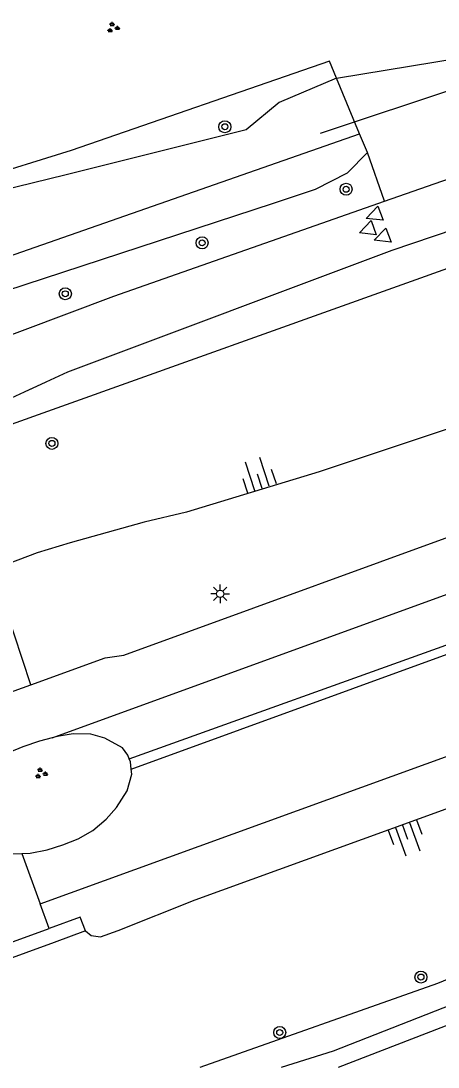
# Model space of a CAD drawing. Extents: x 135999 to 138000, y 396000 to 398501.
# Drawn here: x 136121.2 to 136148.9, y 396000 to 396069.5 of the extents above; entities that cross this region are included whole.
import ezdxf

# ---------------------------------------------------------------- set-up
doc = ezdxf.new("R2010")
doc.units = 0
for name, color, linetype in [('gg-knt-BGT kruinlijn', 7, 'Continuous'), ('gg-knt-bovenkant onderkant talud', 7, 'Continuous'), ('gg-knt-onverhard', 7, 'Continuous'), ('gg-knt-verharding', 7, 'Continuous'), ('gg-knt-verharding niveau 01', 7, 'Continuous'), ('gg-kntw-bovenkant insteek waterloop', 7, 'Continuous'), ('gg-kwrk-duiker nz buis', 7, 'Continuous'), ('gg-kwrk-kunstwerk niveau 01', 7, 'Continuous'), ('gt-grn-groengrens', 7, 'Continuous'), ('gt-symb-boom', 7, 'Continuous'), ('gt-symb-groenvak', 7, 'Continuous'), ('gt-symb-lichtmast', 7, 'Continuous'), ('gt-symb-talud symbool', 7, 'Continuous'), ('gt-symb-waterafsluiter', 7, 'Continuous')]:
    doc.layers.add(name, color=color, linetype=linetype)

# ---------------------------------------------------------------- blocks, each defined once
blk = doc.blocks.new('gt0-GRVAK')
at = {"layer": 'gt-symb-groenvak'}
for p, q in [((-0.11, 0.189), (-0.228, 0.24)), ((-0.182, 0.153), (0.088, 0.153)), ((-0.091, 0.211), (-0.156, 0.322)), ((-0.047, 0.214), (-0.047, 0.393)), ((-0.004, 0.211), (0.061, 0.322)), ((0.015, 0.189), (0.133, 0.24)), ((0.262, -0.052), (0.197, 0.059)), ((0.305, -0.049), (0.305, 0.13)), ((0.349, -0.052), (0.414, 0.059)), ((-0.245, -0.228), (-0.363, -0.177)), ((-0.318, -0.264), (-0.047, -0.264)), ((-0.226, -0.206), (-0.291, -0.095)), ((-0.183, -0.203), (-0.183, -0.024)), ((-0.139, -0.206), (-0.074, -0.095)), ((-0.12, -0.228), (-0.002, -0.177)), ((0.243, -0.074), (0.125, -0.023)), ((0.17, -0.11), (0.441, -0.11)), ((0.368, -0.074), (0.486, -0.023))]:
    blk.add_line(p, q, dxfattribs=at)
blk = doc.blocks.new('gt0-WAFSL')
at = {"layer": 'gt-symb-waterafsluiter'}
for p, q in [((-0.5, -0.333), (0, 0.667)), ((0, 0.667), (0.5, -0.333)), ((0.5, -0.333), (-0.5, -0.333))]:
    blk.add_line(p, q, dxfattribs=at)
blk = doc.blocks.new('gt0-BOOM')
at = {"layer": 'gt-symb-boom'}
for radius in [0.4, 0.2]:
    blk.add_circle((0, 0), radius, dxfattribs=at)
blk = doc.blocks.new('gt0-TALUD_1')
at = {"layer": 'gt-symb-talud symbool'}
for p, q in [((-1, -1), (-1, 0)), ((-0.5, -2), (-0.5, 0)), ((0, -1), (0, 0)), ((0.5, -2), (0.5, 0)), ((1, -1), (1, 0))]:
    blk.add_line(p, q, dxfattribs=at)
blk = doc.blocks.new('gt0-LMAST')
at = {"layer": 'gt-symb-lichtmast'}
for p, q in [((-0.182, 0.173), (-0.447, 0.438)), ((-0.005, 0.246), (-0.005, 0.621)), ((0.172, 0.173), (0.437, 0.438)), ((-0.255, -0.004), (-0.63, -0.004)), ((-0.182, -0.181), (-0.447, -0.446)), ((-0.005, -0.254), (-0.005, -0.629)), ((0.437, -0.446), (0.172, -0.181)), ((0.245, -0.004), (0.62, -0.004))]:
    blk.add_line(p, q, dxfattribs=at)
blk.add_circle((-0.005, -0.004), 0.25, dxfattribs=at)

msp = doc.modelspace()

# ---------------------------------------------------------------- linework, layer by layer
at = {"layer": 'gg-knt-BGT kruinlijn'}
for points in [[(136097.22, 396072.256), (136099.211, 396066.305), (136103.388, 396055.082), (136105.397, 396051.403), (136107.042, 396049.811), (136108.705, 396049.104), (136110.933, 396048.925), (136113.793, 396049.477), (136137.943, 396057.389), (136140.727, 396058.313), (136142.847, 396059.395), (136144.171, 396060.742)], [(136150.67, 396042.779), (136140.973, 396039.544)], [(136140.973, 396039.544), (136132.154, 396036.864), (136129.338, 396036.204), (136124.432, 396034.825), (136122.241, 396034.167), (136120.306, 396033.436)], [(136125.45, 396009.04), (136125.827, 396008.749), (136126.445, 396008.647), (136127.626, 396009.074), (136132.744, 396011.111), (136158.736, 396020.545)]]:
    msp.add_lwpolyline(points, dxfattribs=at)
at = {"layer": 'gg-knt-bovenkant onderkant talud'}
msp.add_line((136144.171, 396060.742), (136143.655, 396061.981), dxfattribs=at)
at = {"layer": 'gg-knt-onverhard'}
for points in [[(136117.066, 396042.853), (136124.268, 396046.184), (136145.823, 396054.254), (136172.298, 396063.234), (136202.363, 396074.061), (136227.596, 396082.515), (136261.752, 396094.264), (136263.156, 396094.735)], [(136145.306, 396057.506), (136149.11, 396058.84), (136152.646, 396060.031)], [(136115.183, 396046.653), (136127.331, 396051.204), (136145.306, 396057.506)]]:
    msp.add_lwpolyline(points, dxfattribs=at)
at = {"layer": 'gg-knt-verharding'}
for p, q in [((136123.238, 396021.871), (136537.553, 396172.674)), ((136128.494, 396019.782), (136183.186, 396039.698)), ((136117.745, 396023.914), (136121.814, 396025.391))]:
    msp.add_line(p, q, dxfattribs=at)
for points in [[(136122.438, 396010.85), (136448.93, 396129.29), (136517.404, 396154.458)], [(136121.814, 396025.391), (136126.748, 396027.181), (136128, 396027.362), (136427.256, 396136.357)], [(136142.248, 396000), (136161.724, 396007.522), (136192.243, 396019.106), (136219.303, 396029.529), (136248.864, 396040.66), (136275.019, 396051.018), (136333.094, 396074.222), (136364.004, 396086.518), (136424.247, 396109.931)], [(136123.238, 396021.871), (136122.396, 396021.643), (136121.291, 396021.26), (136120.385, 396020.895), (136119.49, 396020.465), (136119.106, 396020.233)], [(136128.359, 396020.479), (136128.266, 396020.727), (136127.915, 396021.207), (136126.738, 396021.857), (136125.8, 396022.104), (136124.631, 396022.129), (136123.563, 396021.959), (136123.238, 396021.871)], [(136128.494, 396019.782), (136128.438, 396020.27), (136128.359, 396020.479)], [(136121.215, 396014.177), (136121.767, 396014.2), (136122.915, 396014.426), (136123.954, 396014.755), (136124.966, 396015.155), (136125.939, 396015.723), (136126.813, 396016.458), (136127.52, 396017.241), (136128.217, 396018.339), (136128.533, 396019.449), (136128.494, 396019.782)]]:
    msp.add_lwpolyline(points, dxfattribs=at)
at = {"layer": 'gg-knt-verharding niveau 01'}
msp.add_line((136119.939, 396008.072), (136123.04, 396009.21), dxfattribs=at)
at = {"layer": 'gg-kntw-bovenkant insteek waterloop'}
msp.add_line((136143.655, 396061.981), (136142.116, 396065.679), dxfattribs=at)
for points in [[(136138.46, 396000), (136141.913, 396001.073), (136162.747, 396009.253), (136190.803, 396019.776), (136218.845, 396030.09), (136247.225, 396040.686), (136275.033, 396051.955), (136297.31, 396061.218), (136314.079, 396068.107), (136321.558, 396071.282), (136333.532, 396075.963), (136346.555, 396081.585), (136376.91, 396093.459), (136391.259, 396098.976), (136405.938, 396104.773), (136420.841, 396110.809), (136453.103, 396122.787), (136472.551, 396129.843), (136491.902, 396136.959), (136512.799, 396144.154), (136529.846, 396150.349)], [(136133.065, 396000), (136148.843, 396005.574), (136166.799, 396012.996), (136183.361, 396019.278), (136200.105, 396025.233), (136220.326, 396032.942), (136242.397, 396040.973), (136263.716, 396049.32), (136284.368, 396057.826), (136290.097, 396060.337), (136298.646, 396063.888), (136311.73, 396068.993), (136327.367, 396075.227), (136339.836, 396080.33), (136354.922, 396086.094), (136370.462, 396092.387), (136386.173, 396098.255)], [(136142.116, 396065.679), (136138.307, 396064.058), (136136.12, 396062.245), (136124.175, 396059.269), (136115.205, 396057.065), (136111.954, 396056.984)], [(136111.92, 396051.493), (136119.369, 396053.504), (136143.655, 396061.981)]]:
    msp.add_lwpolyline(points, dxfattribs=at)
at = {"layer": 'gg-kwrk-duiker nz buis'}
msp.add_line((136141.065, 396062.029), (136153.425, 396066.155), dxfattribs=at)
at = {"layer": 'gg-kwrk-kunstwerk niveau 01'}
for p, q in [((136121.215, 396014.177), (136122.438, 396010.85)), ((136123.04, 396009.21), (136122.438, 396010.85)), ((136125.45, 396009.04), (136123.365, 396008.277)), ((136123.365, 396008.277), (136118.532, 396006.509))]:
    msp.add_line(p, q, dxfattribs=at)
for points in [[(136117.282, 396015.277), (136117.727, 396014.96), (136118.476, 396014.608), (136119.491, 396014.302), (136120.629, 396014.153), (136121.215, 396014.177)], [(136125.45, 396009.04), (136125.09, 396009.96), (136123.04, 396009.21)]]:
    msp.add_lwpolyline(points, dxfattribs=at)
at = {"layer": 'gt-grn-groengrens'}
for p, q in [((136117.489, 396041.624), (136263.483, 396093.761)), ((136142.116, 396065.679), (136150.337, 396067.037)), ((136145.306, 396057.506), (136144.171, 396060.742)), ((136121.814, 396025.391), (136119.31, 396032.983))]:
    msp.add_line(p, q, dxfattribs=at)
for points in [[(136142.116, 396065.679), (136141.645, 396066.812), (136124.505, 396060.873), (136111.954, 396056.984)], [(136128.359, 396020.479), (136150.563, 396028.447), (136180.842, 396039.364), (136183.016, 396040.164)]]:
    msp.add_lwpolyline(points, dxfattribs=at)

# ---------------------------------------------------------------- block references
at = {"layer": 'gt-symb-boom'}
for p in [(136134.705, 396062.457), (136142.759, 396058.307), (136133.195, 396054.746), (136124.11, 396051.363), (136123.221, 396041.428), (136147.729, 396005.977), (136138.35, 396002.295)]:
    msp.add_blockref('gt0-BOOM', p, dxfattribs=at)
at = {"layer": 'gt-symb-groenvak'}
for p in [(136127.268, 396069.038), (136122.493, 396019.504)]:
    msp.add_blockref('gt0-GRVAK', p, dxfattribs=at)
at = {"layer": 'gt-symb-lichtmast'}
msp.add_blockref('gt0-LMAST', (136134.398, 396031.437), dxfattribs=at)
at = {"layer": 'gt-symb-talud symbool'}
for p, xscale, yscale, rotation in [((136137.157, 396038.453), 1.0002284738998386, 1.0002284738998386, -161.58316555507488), ((136146.52, 396016.052), 0.9996849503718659, 0.9996849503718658, 20.06634962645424)]:
    msp.add_blockref('gt0-TALUD_1', p, dxfattribs=dict(at, xscale=xscale, yscale=yscale, rotation=rotation))
at = {"layer": 'gt-symb-waterafsluiter'}
for p, rotation in [((136144.724, 396056.599), 110.1739449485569), ((136144.279, 396055.637), 110.1739449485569), ((136145.259, 396055.145), 110.17394494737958)]:
    msp.add_blockref('gt0-WAFSL', p, dxfattribs=dict(at, rotation=rotation))

doc.saveas('drawing.dxf')
